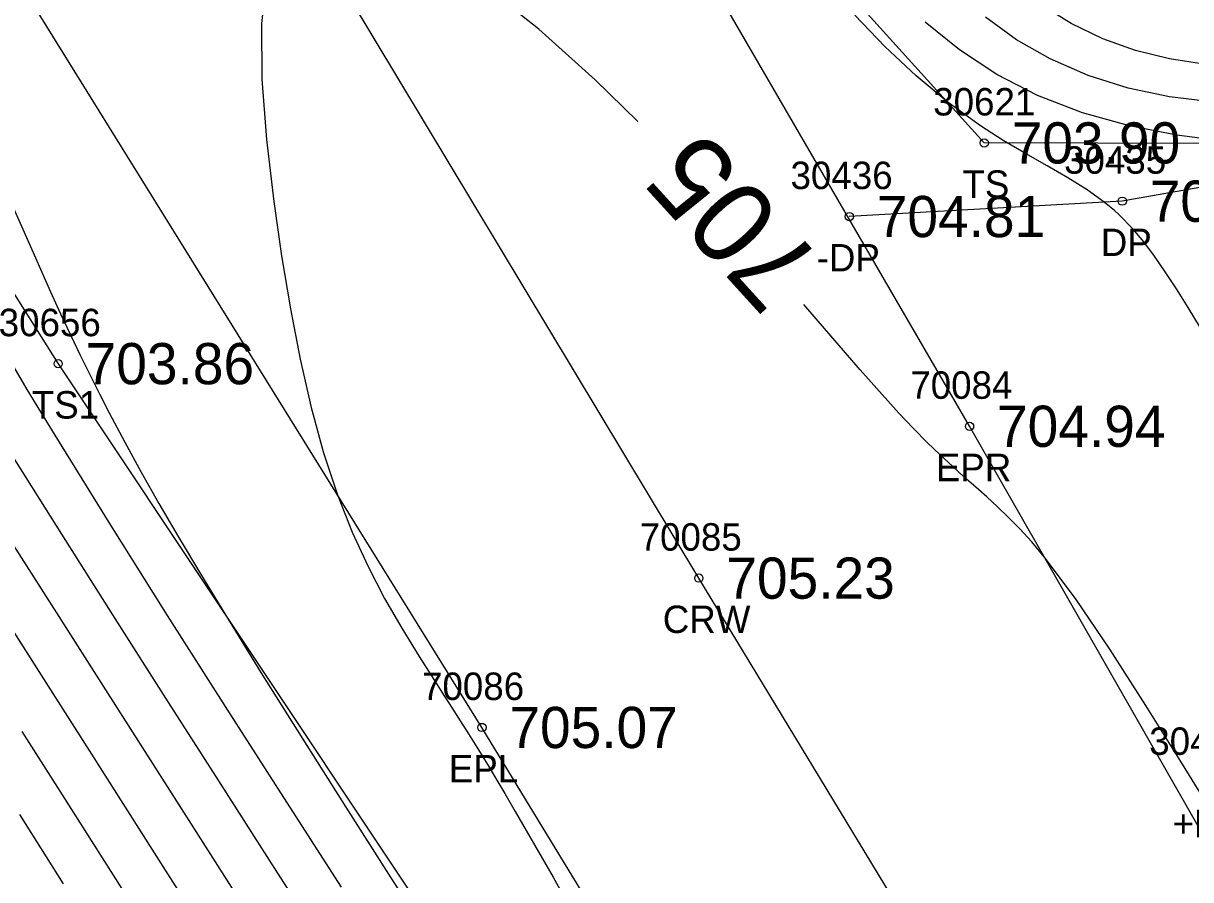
# Model space of a CAD drawing. Extents: x 1376587 to 1378239, y 1000335 to 1003031.
# Drawn here: x 1377386.44 to 1377428.95, y 1001575.43 to 1001606.62 of the extents above; entities that cross this region are included whole.
import ezdxf

# ---------------------------------------------------------------- set-up
doc = ezdxf.new("R2010")
doc.units = 0
for name, color, linetype in [('RD_DTM_BkLn1', 7, 'Continuous'), ('RD_DTM_BkLn2', 7, 'Continuous'), ('RD_DTM_BkLn_txCode', 7, 'Continuous'), ('RD_DTM_Major1', 7, 'Continuous'), ('RD_DTM_Major1_Lbl', 7, 'Continuous'), ('RD_DTM_Minor1', 7, 'Continuous'), ('RD_EX_Driveway', 7, 'Continuous'), ('RD_EX_Driveway_txCode', 7, 'Continuous'), ('RD_EX_Road', 7, 'Continuous'), ('RD_EX_Road_txCode', 7, 'Continuous'), ('RD_EX_TX_Driveway_ELEV', 7, 'Continuous'), ('RD_EX_TX_Misc_ELEV', 7, 'Continuous'), ('RD_EX_TX_Road_ELEV', 7, 'Continuous'), ('RD_HC_Survey_ELEV', 7, 'Continuous'), ('RD_HC_Survey_txCode', 7, 'Continuous'), ('RD_SMD_Locator', 7, 'Continuous')]:
    doc.layers.add(name, color=color, linetype=linetype)

msp = doc.modelspace()

# ---------------------------------------------------------------- linework, layer by layer
at = {"layer": 'RD_DTM_BkLn1'}
msp.add_lwpolyline([(1377890.868, 1000795.129), (1377889.749, 1000797.087), (1377860.86, 1000844.28), (1377837.196, 1000883.192), (1377805.553, 1000935.317), (1377771.668, 1000991.278), (1377739.468, 1001043.278), (1377708.639, 1001094.776), (1377678.486, 1001143.971), (1377648.112, 1001195.099), (1377620.705, 1001239.285), (1377591.743, 1001287.408), (1377561.783, 1001336.408), (1377531.285, 1001387.734), (1377502.544, 1001434.976), (1377471.981, 1001486.194), (1377441.275, 1001536.578), (1377411.042, 1001586.416), (1377380.15, 1001637.788)], dxfattribs=at)
at = {"layer": 'RD_DTM_BkLn2'}
for points in [[(1377465.757, 1001615.289), (1377433.859, 1001602.228), (1377421.434, 1001602.265), (1377413.859, 1001610.662), (1377406.63, 1001624.939), (1377396.215, 1001643.462), (1377391.94, 1001644.926)], [(1377363.04, 1001638.463), (1377361.246, 1001636.243), (1377387.71, 1001594.226), (1377407.172, 1001565.016), (1377420.745, 1001544.524), (1377441.371, 1001508.673), (1377461.132, 1001479.016), (1377484.313, 1001440.71), (1377503.742, 1001407.975), (1377518.283, 1001383.961), (1377528.112, 1001362.148), (1377529.648, 1001353.442)]]:
    msp.add_lwpolyline(points, dxfattribs=at)
at = {"layer": 'RD_DTM_Major1'}
for points in [[(1377395.31, 1001608.357), (1377395.116, 1001606.615), (1377395.131, 1001604.586), (1377395.299, 1001602.387), (1377395.564, 1001600.134), (1377395.846, 1001598.148), (1377396.165, 1001596.227), (1377396.524, 1001594.384), (1377396.927, 1001592.632), (1377397.378, 1001590.984), (1377397.881, 1001589.454), (1377398.418, 1001588.092), (1377398.995, 1001586.838), (1377399.6, 1001585.676), (1377400.223, 1001584.59), (1377400.851, 1001583.567), (1377401.473, 1001582.589), (1377401.766, 1001582.133), (1377402.057, 1001581.678), (1377402.35, 1001581.218), (1377402.648, 1001580.747), (1377402.953, 1001580.258), (1377403.268, 1001579.745), (1377403.438, 1001579.466), (1377403.612, 1001579.177), (1377403.79, 1001578.879), (1377403.973, 1001578.571), (1377404.162, 1001578.251), (1377404.355, 1001577.92), (1377405.732, 1001575.52), (1377407.288, 1001572.738)], [(1377408.814, 1001603.041), (1377407.267, 1001604.569), (1377405.209, 1001606.406), (1377403.145, 1001608.044)], [(1377429.968, 1001577.514), (1377428.656, 1001579.636), (1377427.32, 1001581.778), (1377426.003, 1001583.828), (1377424.752, 1001585.672), (1377423.613, 1001587.196), (1377423.162, 1001587.735), (1377422.734, 1001588.206), (1377422.323, 1001588.626), (1377421.923, 1001589.009), (1377421.526, 1001589.371), (1377421.127, 1001589.726), (1377420.709, 1001590.097), (1377420.278, 1001590.487), (1377419.828, 1001590.905), (1377419.354, 1001591.36), (1377418.853, 1001591.864), (1377418.319, 1001592.424), (1377416.912, 1001593.997), (1377415.312, 1001595.859), (1377414.864, 1001596.382)], [(1377384.349, 1001587.182), (1377387.264, 1001582.611), (1377388.756, 1001580.271), (1377390.24, 1001577.939), (1377391.696, 1001575.649), (1377392.939, 1001573.688)]]:
    msp.add_lwpolyline(points, dxfattribs=at)
at = {"layer": 'RD_DTM_Minor1'}
for points in [[(1377429.311, 1001595.537), (1377428.859, 1001596.272), (1377428.434, 1001596.949), (1377428.028, 1001597.57), (1377427.633, 1001598.14), (1377427.24, 1001598.659), (1377426.842, 1001599.133), (1377426.681, 1001599.309), (1377426.516, 1001599.479), (1377426.348, 1001599.643), (1377426.174, 1001599.802), (1377425.994, 1001599.956), (1377425.807, 1001600.107), (1377425.177, 1001600.557), (1377424.48, 1001600.992), (1377423.731, 1001601.427), (1377422.942, 1001601.877), (1377422.128, 1001602.359), (1377421.302, 1001602.887), (1377420.124, 1001603.743), (1377418.959, 1001604.711), (1377417.819, 1001605.776), (1377416.717, 1001606.924)], [(1377429.436, 1001605.133), (1377428.179, 1001605.322), (1377426.945, 1001605.628), (1377425.749, 1001606.056), (1377424.603, 1001606.611), (1377423.583, 1001607.249)], [(1377430.12, 1001602.333), (1377428.447, 1001602.548), (1377426.723, 1001602.889), (1377425.01, 1001603.366), (1377423.37, 1001603.994), (1377421.89, 1001604.756), (1377420.532, 1001605.651), (1377419.288, 1001606.658)], [(1377429.692, 1001603.758), (1377428.18, 1001603.946), (1377426.68, 1001604.264), (1377425.221, 1001604.721), (1377423.832, 1001605.323), (1377422.612, 1001606.025), (1377421.476, 1001606.842)], [(1377385.904, 1001600.305), (1377386.697, 1001598.495), (1377387.435, 1001596.837), (1377387.801, 1001596.035), (1377388.158, 1001595.272), (1377388.509, 1001594.539), (1377388.859, 1001593.827), (1377389.213, 1001593.127), (1377389.572, 1001592.431), (1377390.137, 1001591.369), (1377390.736, 1001590.276), (1377391.382, 1001589.135), (1377392.084, 1001587.926), (1377392.854, 1001586.632), (1377393.702, 1001585.233), (1377395.096, 1001582.976), (1377396.614, 1001580.555), (1377398.186, 1001578.073), (1377399.744, 1001575.63), (1377401.218, 1001573.328)], [(1377386.096, 1001594.094), (1377386.575, 1001593.291), (1377387.07, 1001592.471), (1377387.583, 1001591.626), (1377389.55, 1001588.443), (1377391.682, 1001585.049), (1377393.874, 1001581.601), (1377396.02, 1001578.252), (1377398.011, 1001575.156)], [(1377386.12, 1001590.734), (1377387.826, 1001588.02), (1377389.687, 1001585.083), (1377391.622, 1001582.045), (1377393.55, 1001579.027), (1377395.391, 1001576.149), (1377397.064, 1001573.533)], [(1377386.085, 1001587.607), (1377387.732, 1001585.018), (1377389.434, 1001582.347), (1377391.144, 1001579.668), (1377392.812, 1001577.053), (1377394.389, 1001574.577)], [(1377386.393, 1001580.828), (1377387.688, 1001578.791), (1377388.996, 1001576.73), (1377390.424, 1001574.473)], [(1377386.299, 1001577.805), (1377387.896, 1001575.278)]]:
    msp.add_lwpolyline(points, dxfattribs=at)
at = {"layer": 'RD_EX_Driveway'}
msp.add_lwpolyline([(1377429.561, 1001578.978), (1377433.576, 1001583.75), (1377440.322, 1001590.747), (1377447.053, 1001595.812), (1377445.204, 1001599.257), (1377438.05, 1001602.186), (1377426.459, 1001600.144), (1377416.52, 1001599.584)], dxfattribs=at)
at = {"layer": 'RD_EX_Road'}
for points in [[(1377899.668, 1000800.294), (1377898.717, 1000801.843), (1377870.308, 1000849.935), (1377847.281, 1000887.888), (1377815.153, 1000940.575), (1377781.512, 1000995.259), (1377748.623, 1001049.208), (1377716.579, 1001099.532), (1377686.671, 1001148.78), (1377656.469, 1001199.107), (1377629.542, 1001244.184), (1377599.886, 1001292.672), (1377570.873, 1001341.428), (1377539.828, 1001392.468), (1377511.01, 1001440.306), (1377480.717, 1001489.998), (1377449.725, 1001541.494), (1377420.899, 1001591.946), (1377390.45, 1001644.414)], [(1377883.752, 1000788.501), (1377882.63, 1000790.224), (1377852.259, 1000839.599), (1377828.464, 1000879.313), (1377796.997, 1000930.663), (1377763.067, 1000986.649), (1377731.866, 1001037.813), (1377700.311, 1001089.979), (1377670.429, 1001138.24), (1377639.732, 1001190.031), (1377611.891, 1001234.227), (1377582.777, 1001282.571), (1377552.217, 1001331.03), (1377522.243, 1001382.346), (1377494.257, 1001430.189), (1377463.172, 1001481.135), (1377433.415, 1001531.286), (1377403.141, 1001580.977), (1377371.36, 1001632.192)]]:
    msp.add_lwpolyline(points, dxfattribs=at)
at = {"layer": 'RD_SMD_Locator'}
for centre in [(1377421.434, 1001602.265), (1377426.459, 1001600.144), (1377416.52, 1001599.584), (1377387.71, 1001594.226), (1377420.899, 1001591.946), (1377411.042, 1001586.416), (1377403.141, 1001580.977)]:
    msp.add_circle(centre, 0.15, dxfattribs=at)

# ---------------------------------------------------------------- texts
at = {"layer": 'RD_DTM_BkLn_txCode'}
for s, p in [('30621', (1377419.576, 1001603.265)), ('TS', (1377420.639, 1001600.265)), ('30656', (1377385.545, 1001595.226)), ('TS1', (1377386.749, 1001592.226))]:
    msp.add_text(s, height=1, dxfattribs=at).set_placement(p)
at = {"layer": 'RD_DTM_Major1_Lbl'}
msp.add_text('705', height=3, rotation=132.2546, dxfattribs=at).set_placement((1377415.636, 1001597.895))
at = {"layer": 'RD_EX_Driveway_txCode'}
for s, p in [('30435', (1377424.341, 1001601.144)), ('30436', (1377414.379, 1001600.584)), ('DP', (1377425.679, 1001598.144)), ('-DP', (1377415.331, 1001597.584)), ('30429', (1377427.443, 1001579.978)), ('+DP', (1377428.293, 1001576.978))]:
    msp.add_text(s, height=1, dxfattribs=at).set_placement(p)
at = {"layer": 'RD_EX_Road_txCode'}
for s, p in [('70084', (1377418.742, 1001592.946)), ('EPR', (1377419.671, 1001589.946)), ('70086', (1377400.96, 1001581.977)), ('EPL', (1377401.936, 1001578.977))]:
    msp.add_text(s, height=1, dxfattribs=at).set_placement(p)
at = {"layer": 'RD_EX_TX_Driveway_ELEV'}
for s, p in [('703.94', (1377427.459, 1001599.394)), ('704.81', (1377417.52, 1001598.834))]:
    msp.add_text(s, height=1.5, dxfattribs=at).set_placement(p)
at = {"layer": 'RD_EX_TX_Misc_ELEV'}
for s, p in [('703.90', (1377422.434, 1001601.515)), ('703.86', (1377388.71, 1001593.476))]:
    msp.add_text(s, height=1.5, dxfattribs=at).set_placement(p)
at = {"layer": 'RD_EX_TX_Road_ELEV'}
for s, p in [('704.94', (1377421.899, 1001591.196)), ('705.07', (1377404.141, 1001580.227))]:
    msp.add_text(s, height=1.5, dxfattribs=at).set_placement(p)
at = {"layer": 'RD_HC_Survey_ELEV'}
msp.add_text('705.23', height=1.5, dxfattribs=at).set_placement((1377412.042, 1001585.666))
at = {"layer": 'RD_HC_Survey_txCode'}
for s, p in [('70085', (1377408.885, 1001587.416)), ('CRW', (1377409.727, 1001584.416))]:
    msp.add_text(s, height=1, dxfattribs=at).set_placement(p)

doc.saveas('drawing.dxf')
